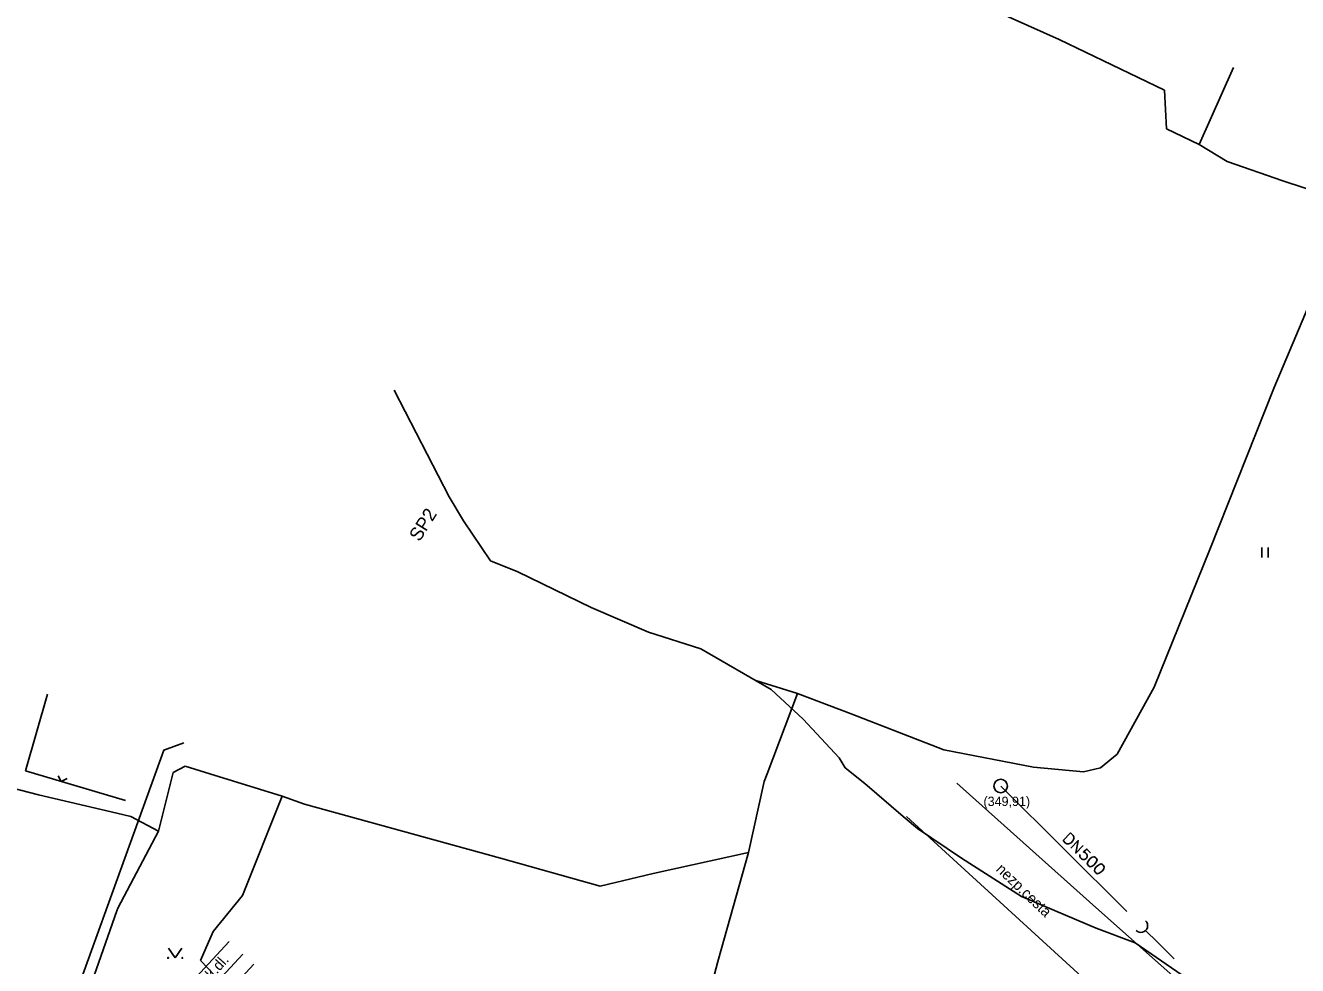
# Model space of a CAD drawing. Extents: x -614582 to -612559, y -1157748 to -1156203.
# Drawn here: x -613444.3 to -613349.2, y -1156764.3 to -1156694 of the extents above; entities that cross this region are included whole.
import ezdxf

# ---------------------------------------------------------------- set-up
doc = ezdxf.new("R2010")
doc.units = 0
for name, color, linetype in [('Vrstva 1', 7, 'Continuous'), ('Vrstva 10', 7, 'Continuous'), ('Vrstva 13', 7, 'Continuous'), ('Vrstva 34', 7, 'Continuous'), ('Vrstva 35', 7, 'Continuous'), ('Vrstva 4', 7, 'Continuous'), ('Vrstva 47', 7, 'Continuous'), ('Vrstva 48', 7, 'Continuous'), ('Vrstva 49', 7, 'Continuous'), ('Vrstva 5', 7, 'Continuous'), ('Vrstva 7', 7, 'Continuous')]:
    doc.layers.add(name, color=color, linetype=linetype)

# ---------------------------------------------------------------- blocks, each defined once
blk = doc.blocks.new('SC3400')
at = {"layer": 'Vrstva 10'}
blk.add_circle((0, 0), 5, dxfattribs=at)
blk = doc.blocks.new('SC3420')
at = {"layer": 'Vrstva 48'}
for points in [[(0, 0), (-12.5, 0)], [(0, 0), (17.5, 0)]]:
    blk.add_lwpolyline(points, dxfattribs=at)
blk.add_arc((-17.5, 0), 5, 270, 90, dxfattribs=at)
blk = doc.blocks.new('PLOTDR')
at = {"layer": 'Vrstva 1'}
blk.add_lwpolyline([(-3.5, 3.5), (0, 0), (3.5, 3.5)], dxfattribs=at)
blk = doc.blocks.new('SC3421')
at = {"layer": 'Vrstva 48'}
blk.add_lwpolyline([(-2.72, -4), (-2.72, 4), (0, 4), (1.12, 3.68), (1.92, 2.88), (2.24, 2.08), (2.72, 0.96), (2.72, -0.96), (2.24, -2.08), (1.92, -2.88), (1.12, -3.68), (0, -4), (-2.72, -4)], dxfattribs=at)
blk = doc.blocks.new('SC3422')
at = {"layer": 'Vrstva 48'}
blk.add_lwpolyline([(-2.64, -4), (-2.64, 4), (2.64, -4), (2.64, 4)], dxfattribs=at)
blk = doc.blocks.new('SC3424')
at = {"layer": 'Vrstva 48'}
blk.add_lwpolyline([(2, 4), (-1.84, 4), (-2.32, 0.64), (-1.84, 0.96), (-0.72, 1.28), (0.4, 1.28), (1.52, 0.96), (2.32, 0.16), (2.64, -0.96), (2.64, -1.76), (2.32, -2.88), (1.52, -3.68), (0.4, -4), (-0.72, -4), (-1.84, -3.68), (-2.32, -3.2), (-2.64, -2.4)], dxfattribs=at)
blk = doc.blocks.new('SC3425')
at = {"layer": 'Vrstva 48'}
blk.add_lwpolyline([(-0.4, 4), (-1.52, 3.68), (-2.32, 2.4), (-2.64, 0.64), (-2.64, -0.64), (-2.32, -2.4), (-1.52, -3.68), (-0.4, -4), (0.24, -4), (1.52, -3.68), (2.32, -2.4), (2.64, -0.64), (2.64, 0.64), (2.32, 2.4), (1.52, 3.68), (0.24, 4), (-0.4, 4)], dxfattribs=at)

msp = doc.modelspace()

# ---------------------------------------------------------------- linework, layer by layer
at = {"layer": 'Vrstva 34'}
for p, q in [((-613412.639, -1156729.286), (-613416.745, -1156721.306)), ((-613412.639, -1156729.286), (-613411.575, -1156731.083)), ((-613411.575, -1156731.083), (-613409.552, -1156734.076)), ((-613409.552, -1156734.076), (-613407.516, -1156734.896)), ((-613407.516, -1156734.896), (-613402.026, -1156737.572)), ((-613402.026, -1156737.572), (-613397.733, -1156739.42)), ((-613397.733, -1156739.42), (-613393.836, -1156740.659)), ((-613393.836, -1156740.659), (-613388.573, -1156743.701)), ((-613388.573, -1156743.701), (-613386.181, -1156745.923)), ((-613386.181, -1156745.923), (-613383.482, -1156748.804)), ((-613383.482, -1156748.804), (-613383.031, -1156749.549)), ((-613383.031, -1156749.549), (-613381.563, -1156750.729)), ((-613381.563, -1156750.729), (-613378.683, -1156753.19)), ((-613378.683, -1156753.19), (-613377.624, -1156754.084)), ((-613377.624, -1156754.084), (-613374.335, -1156756.304)), ((-613374.335, -1156756.304), (-613369.847, -1156759.178)), ((-613369.847, -1156759.178), (-613364.26, -1156761.559)), ((-613364.26, -1156761.559), (-613361.351, -1156762.653)), ((-613361.351, -1156762.653), (-613357.043, -1156765.612))]:
    msp.add_line(p, q, dxfattribs=at)
msp.add_lwpolyline([(-613443.192, -1156773.718), (-613433.986, -1156748.242), (-613432.494, -1156747.687)], dxfattribs=at)
at = {"layer": 'Vrstva 4'}
for p, q in [((-613444.331, -1156749.786), (-613442.675, -1156744.05)), ((-613364.281, -1156760.006), (-613374.681, -1156750.696)), ((-613354.651, -1156774.926), (-613378.434, -1156753.196)), ((-613364.281, -1156760.006), (-613352.201, -1156770.696)), ((-613432.494, -1156766.207), (-613429.095, -1156762.54)), ((-613431.468, -1156767.158), (-613428.068, -1156763.492)), ((-613430.661, -1156767.906), (-613427.261, -1156764.24))]:
    msp.add_line(p, q, dxfattribs=at)
at = {"layer": 'Vrstva 47'}
for p, q in [((-613367.018, -1156695.081), (-613371.715, -1156692.993)), ((-613359.148, -1156698.873), (-613367.018, -1156695.081)), ((-613356.556, -1156702.936), (-613353.999, -1156697.189)), ((-613358.993, -1156701.767), (-613359.148, -1156698.873)), ((-613356.556, -1156702.936), (-613358.993, -1156701.767)), ((-613354.473, -1156704.211), (-613356.556, -1156702.936)), ((-613350.306, -1156705.646), (-613354.473, -1156704.211)), ((-613345.153, -1156707.369), (-613350.306, -1156705.646)), ((-613350.96, -1156721.106), (-613345.153, -1156707.369)), ((-613355.758, -1156733.221), (-613350.96, -1156721.106)), ((-613359.92, -1156743.517), (-613355.758, -1156733.221)), ((-613386.597, -1156743.99), (-613389.711, -1156743.027)), ((-613388.86, -1156749.996), (-613386.597, -1156743.99)), ((-613386.597, -1156743.99), (-613382.591, -1156745.518)), ((-613362.687, -1156748.529), (-613359.92, -1156743.517)), ((-613382.591, -1156745.518), (-613375.66, -1156748.22)), ((-613375.66, -1156748.22), (-613368.941, -1156749.514)), ((-613362.687, -1156748.529), (-613363.943, -1156749.568)), ((-613432.391, -1156749.426), (-613433.279, -1156749.915)), ((-613430.553, -1156749.996), (-613432.391, -1156749.426)), ((-613368.941, -1156749.514), (-613365.205, -1156749.851)), ((-613363.943, -1156749.568), (-613365.205, -1156749.851)), ((-613433.299, -1156749.996), (-613434.372, -1156754.286)), ((-613433.279, -1156749.915), (-613433.299, -1156749.996)), ((-613425.136, -1156751.676), (-613430.553, -1156749.996)), ((-613390.261, -1156755.888), (-613389.077, -1156750.571)), ((-613389.077, -1156750.571), (-613388.86, -1156749.996)), ((-613443.343, -1156751.571), (-613446.141, -1156750.847)), ((-613437.501, -1156752.955), (-613443.343, -1156751.571)), ((-613425.136, -1156751.676), (-613428.089, -1156759.117)), ((-613423.474, -1156752.266), (-613425.136, -1156751.676)), ((-613408.802, -1156756.307), (-613423.474, -1156752.266)), ((-613436.452, -1156753.204), (-613437.501, -1156752.955)), ((-613434.372, -1156754.286), (-613436.452, -1156753.204)), ((-613434.372, -1156754.286), (-613437.431, -1156760.042)), ((-613401.363, -1156758.415), (-613408.802, -1156756.307)), ((-613390.261, -1156755.888), (-613397.385, -1156757.455)), ((-613392.543, -1156764.041), (-613390.261, -1156755.888)), ((-613397.385, -1156757.455), (-613401.363, -1156758.415)), ((-613428.089, -1156759.117), (-613430.283, -1156761.799)), ((-613437.501, -1156760.242), (-613442.354, -1156774.103)), ((-613437.431, -1156760.042), (-613437.501, -1156760.242)), ((-613430.283, -1156761.799), (-613431.235, -1156763.966)), ((-613431.235, -1156763.966), (-613429.1, -1156766.198)), ((-613395.892, -1156776.361), (-613392.543, -1156764.041))]:
    msp.add_line(p, q, dxfattribs=at)
at = {"layer": 'Vrstva 48'}
msp.add_line((-613371.401, -1156750.916), (-613361.978, -1156760.303), dxfattribs=at)
at = {"layer": 'Vrstva 5'}
msp.add_line((-613444.331, -1156749.786), (-613436.854, -1156752.001), dxfattribs=at)
at = {"layer": 'Vrstva 7'}
for points in [[(-613351.869, -1156733.815), (-613351.869, -1156733.082)], [(-613351.403, -1156733.815), (-613351.403, -1156733.082)], [(-613433.131, -1156763.771), (-613433.631, -1156763.038)], [(-613433.131, -1156763.771), (-613432.631, -1156763.038)]]:
    msp.add_lwpolyline(points, dxfattribs=at)
for centre in [(-613433.665, -1156763.771), (-613432.598, -1156763.771)]:
    msp.add_circle(centre, 0.0333, dxfattribs=at)

# ---------------------------------------------------------------- block references
at = {"layer": 'Vrstva 48', "xscale": 0.1, "yscale": 0.10000000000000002}
msp.add_blockref('SC3400', (-613371.401, -1156750.916), dxfattribs=at)
at = {"layer": 'Vrstva 48'}
for name, p, xscale, yscale, rotation in [('SC3421', (-613366.265, -1156754.901), 0.10000000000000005, 0.10000000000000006, -44.5911353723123), ('SC3422', (-613365.689, -1156755.468), 0.10000000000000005, 0.10000000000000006, -44.5911353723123), ('SC3424', (-613365.097, -1156756.052), 0.10000000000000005, 0.10000000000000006, -44.5911353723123), ('SC3425', (-613364.561, -1156756.58), 0.10000000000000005, 0.10000000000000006, -44.5911353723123), ('SC3425', (-613364.026, -1156757.108), 0.10000000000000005, 0.10000000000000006, -44.5911353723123), ('SC3420', (-613359.676, -1156762.596), 0.09999999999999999, 0.09999999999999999, -44.889839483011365)]:
    msp.add_blockref(name, p, dxfattribs=dict(at, xscale=xscale, yscale=yscale, rotation=rotation))
at = {"layer": 'Vrstva 5', "xscale": 0.1, "yscale": 0.10000000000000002, "rotation": -16.49682180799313}
msp.add_blockref('PLOTDR', (-613441.648, -1156750.581), dxfattribs=at)

# ---------------------------------------------------------------- texts
at = {"layer": 'Vrstva 13'}
for s, rotation, p in [('nezp.cesta', 316.31439, (-613371.802, -1156757.21)), ('zámk.dl.', 48.24842, (-613431.716, -1156766.923))]:
    msp.add_text(s, height=0.8, rotation=rotation, dxfattribs=at).set_placement(p)
at = {"layer": 'Vrstva 35'}
msp.add_text('SP2', height=1, rotation=57.90273, dxfattribs=at).set_placement((-613414.86, -1156732.698))
at = {"layer": 'Vrstva 49'}
msp.add_text('(349,91)', height=0.7, dxfattribs=at).set_placement((-613372.687, -1156752.412))

doc.saveas('drawing.dxf')
